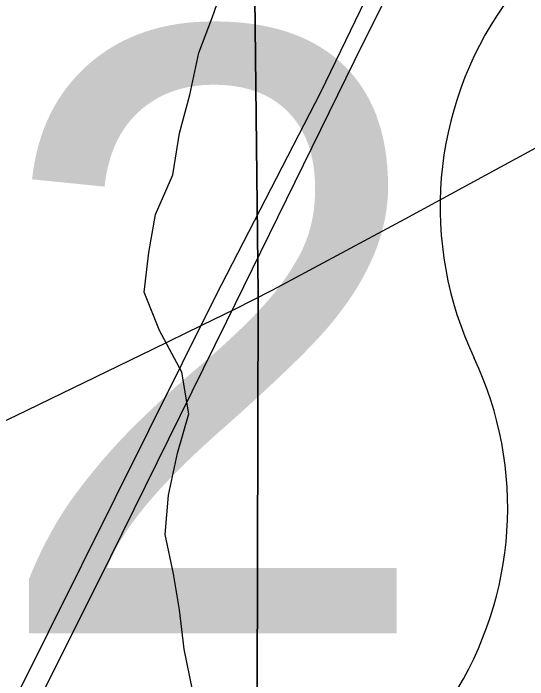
# Model space of a CAD drawing. Extents: x 0 to 34, y 0 to 22.
# Drawn here: x 4.2613 to 4.3455, y 15.3266 to 15.4359 of the extents above; entities that cross this region are included whole.
import ezdxf

# ---------------------------------------------------------------- set-up
doc = ezdxf.new("R2010")
doc.units = 0
for name, color, linetype in [('GM_X_Minor_River', 7, 'Continuous'), ('GM_X_Rail_Line', 7, 'Continuous'), ('GM_X_Rail_Line_Text', 7, 'Continuous'), ('GM_X_US_Route', 7, 'Continuous'), ('GM_X_US_Shield', 7, 'Continuous')]:
    doc.layers.add(name, color=color, linetype=linetype)

msp = doc.modelspace()

# ---------------------------------------------------------------- linework, layer by layer
at = {"layer": 'GM_X_Minor_River'}
msp.add_lwpolyline([(4.2906530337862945, 15.324942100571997), (4.289292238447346, 15.331593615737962), (4.288503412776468, 15.338057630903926), (4.287526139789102, 15.343950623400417), (4.286166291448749, 15.350412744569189), (4.286705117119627, 15.356882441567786), (4.288191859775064, 15.363734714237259), (4.290061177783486, 15.370209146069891), (4.288889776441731, 15.377051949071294), (4.285249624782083, 15.383886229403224), (4.282750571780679, 15.390153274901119), (4.283479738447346, 15.396622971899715), (4.284589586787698, 15.402903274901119), (4.287407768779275, 15.409381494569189), (4.288515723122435, 15.416232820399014), (4.290195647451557, 15.42251596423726), (4.291683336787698, 15.42936823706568), (4.293934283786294, 15.435273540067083), (4.296183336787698, 15.441747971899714)], dxfattribs=at)
at = {"layer": 'GM_X_Rail_Line'}
for points in [[(4.151708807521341, 15.092227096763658), (4.191027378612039, 15.171603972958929), (4.204946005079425, 15.200128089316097), (4.218408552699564, 15.22725833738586), (4.236304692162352, 15.26368875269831), (4.250677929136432, 15.293605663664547), (4.277297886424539, 15.346780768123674), (4.296262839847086, 15.385380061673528), (4.317214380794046, 15.428163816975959), (4.336792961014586, 15.467538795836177), (4.349943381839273, 15.494510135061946), (4.364482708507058, 15.522417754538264), (4.397049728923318, 15.589378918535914), (4.40989936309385, 15.614802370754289), (4.41799867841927, 15.632005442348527), (4.426101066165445, 15.648745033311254), (4.430584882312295, 15.661970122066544), (4.433627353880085, 15.673407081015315), (4.43589843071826, 15.685780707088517), (4.437781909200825, 15.700375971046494), (4.43804679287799, 15.715824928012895), (4.437948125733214, 15.730035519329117)], [(4.157370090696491, 15.113755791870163), (4.29445999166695, 15.389519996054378), (4.311654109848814, 15.422956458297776), (4.364547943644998, 15.532473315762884), (4.366774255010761, 15.53774887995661), (4.3683614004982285, 15.557915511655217), (4.373815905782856, 15.575684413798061), (4.384929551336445, 15.598096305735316), (4.394069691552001, 15.612677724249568), (4.401943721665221, 15.619952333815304), (4.410150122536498, 15.622644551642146), (4.414018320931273, 15.623189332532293)]]:
    msp.add_lwpolyline(points, dxfattribs=at)
at = {"layer": 'GM_X_Rail_Line_Text'}
for points in [[(6.040954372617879, 15.639848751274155), (5.1581459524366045, 15.6321561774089), (4.991603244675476, 15.62951535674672), (4.910915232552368, 15.628918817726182), (4.867055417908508, 15.62859168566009), (4.8164359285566, 15.628219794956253), (4.763513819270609, 15.627825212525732), (4.711353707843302, 15.62744056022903), (4.674247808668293, 15.627166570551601), (4.621718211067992, 15.626778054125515), (4.570277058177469, 15.626396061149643), (4.494126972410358, 15.625232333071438), (4.432066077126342, 15.623662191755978), (4.424370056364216, 15.623559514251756), (4.298971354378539, 15.622531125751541), (4.30138819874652, 15.38980808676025), (4.300096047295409, 14.71017656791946), (4.300083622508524, 14.70374850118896), (4.299419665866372, 14.355364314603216), (4.298935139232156, 14.100000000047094), (6.746597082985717, 14.100000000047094)], [(2.0999999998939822, 14.100000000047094), (4.298935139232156, 14.100000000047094), (4.299419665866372, 14.355364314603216), (4.300083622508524, 14.70374850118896), (4.300096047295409, 14.71017656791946), (4.30138819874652, 15.38980808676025), (4.298971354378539, 15.622531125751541), (3.8731569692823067, 15.616138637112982), (3.8707849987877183, 15.61608770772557), (3.8471875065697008, 15.615580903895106), (3.8212180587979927, 15.61502317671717), (3.7511891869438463, 15.613709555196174), (3.733643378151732, 15.613380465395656), (3.6830018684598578, 15.612360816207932), (3.614013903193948, 15.611248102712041), (3.56070967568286, 15.6103991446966), (3.5343628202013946, 15.609981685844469), (3.4802092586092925, 15.609358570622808), (3.4013014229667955, 15.608508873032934), (3.3082320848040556, 15.607545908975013), (3.1190641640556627, 15.605651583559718)]]:
    msp.add_lwpolyline(points, dxfattribs=at)
at = {"layer": 'GM_X_US_Route'}
for points in [[(4.305335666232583, 15.391341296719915), (4.325475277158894, 15.402162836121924), (4.343665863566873, 15.412036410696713), (4.359169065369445, 15.420452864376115), (4.3760547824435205, 15.429456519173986), (4.379680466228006, 15.431413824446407), (4.397134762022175, 15.440840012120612), (4.426438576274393, 15.45662591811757), (4.44824553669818, 15.46843194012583), (4.451485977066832, 15.47019662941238), (4.468213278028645, 15.479237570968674), (4.479276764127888, 15.485162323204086), (4.4900233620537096, 15.491000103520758), (4.496028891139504, 15.494240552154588)], [(4.1729165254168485, 15.32866410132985), (4.186875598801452, 15.335241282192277), (4.1910511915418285, 15.3370494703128), (4.202422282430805, 15.342178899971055), (4.22147037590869, 15.351061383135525), (4.242559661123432, 15.360866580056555), (4.2522623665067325, 15.365452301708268), (4.261769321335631, 15.369951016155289), (4.284175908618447, 15.380793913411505), (4.292179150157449, 15.384758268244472), (4.297684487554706, 15.387392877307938), (4.30358441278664, 15.390400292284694), (4.305335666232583, 15.391341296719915)]]:
    msp.add_lwpolyline(points, dxfattribs=at)
at = {"layer": 'GM_X_US_Shield'}
for centre, radius, start, end in [((4.388881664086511, 15.404097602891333), 0.057678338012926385, 144.99907084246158, 205.4528763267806), ((4.284599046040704, 15.354780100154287), 0.057678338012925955, 269.36173636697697, 25.168080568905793)]:
    msp.add_arc(centre, radius, start, end, dxfattribs=at)

# ---------------------------------------------------------------- texts
msp.add_text('42', height=0.09887715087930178, dxfattribs=at).set_placement((4.183678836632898, 15.33418427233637))

doc.saveas('drawing.dxf')
